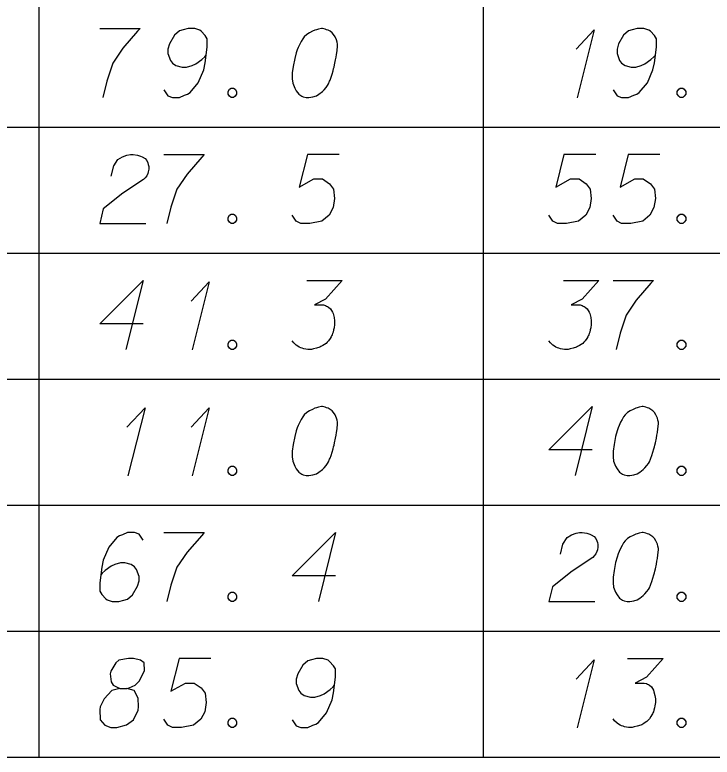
# Model space of a CAD drawing. Extents: x 2074207 to 2076812, y 516372 to 523312.
# Drawn here: x 2076524.4 to 2076573.1, y 519381.6 to 519433.5 of the extents above; entities that cross this region are included whole.
import ezdxf

# ---------------------------------------------------------------- set-up
doc = ezdxf.new("R2010")
doc.units = 0
for name, color, linetype in [('Prop DirtTable_ Soil Test Results - Outline (Major)', 7, 'Continuous'), ('Prop DirtTable_ Soil Test Results - Outline (Minor)', 7, 'Continuous'), ('Prop DirtTable_ Soil Test Results - Tx (Sample Data)', 7, 'Continuous')]:
    doc.layers.add(name, color=color, linetype=linetype)

msp = doc.modelspace()

# ---------------------------------------------------------------- linework, layer by layer
at = {"layer": 'Prop DirtTable_ Soil Test Results - Outline (Major)'}
msp.add_line((2076260.609, 519381.613), (2076811.903, 519381.613), dxfattribs=at)
at = {"layer": 'Prop DirtTable_ Soil Test Results - Outline (Minor)'}
for p, q in [((2076526.074, 519434.413), (2076526.074, 519425.613)), ((2076557.094, 519434.413), (2076557.094, 519425.613)), ((2076260.609, 519425.613), (2076811.903, 519425.613)), ((2076260.609, 519425.613), (2076811.903, 519425.613)), ((2076526.074, 519425.613), (2076526.074, 519416.813)), ((2076557.094, 519425.613), (2076557.094, 519416.813)), ((2076260.609, 519416.813), (2076811.903, 519416.813)), ((2076260.609, 519416.813), (2076811.903, 519416.813)), ((2076526.074, 519416.813), (2076526.074, 519408.013)), ((2076557.094, 519416.813), (2076557.094, 519408.013)), ((2076260.609, 519408.013), (2076811.903, 519408.013)), ((2076260.609, 519408.013), (2076811.903, 519408.013)), ((2076526.074, 519408.013), (2076526.074, 519399.213)), ((2076557.094, 519408.013), (2076557.094, 519399.213)), ((2076260.609, 519399.213), (2076811.903, 519399.213)), ((2076260.609, 519399.213), (2076811.903, 519399.213)), ((2076526.074, 519399.213), (2076526.074, 519390.413)), ((2076557.094, 519399.213), (2076557.094, 519390.413)), ((2076260.609, 519390.413), (2076811.903, 519390.413)), ((2076260.609, 519390.413), (2076811.903, 519390.413)), ((2076526.074, 519390.413), (2076526.074, 519381.613)), ((2076557.094, 519390.413), (2076557.094, 519381.613)), ((2076260.609, 519381.613), (2076811.903, 519381.613))]:
    msp.add_line(p, q, dxfattribs=at)
at = {"layer": 'Prop DirtTable_ Soil Test Results - Tx (Sample Data)'}
for points in [[(2076530.316, 519432.491), (2076533.138, 519432.491), (2076532.961, 519432.302), (2076531.938, 519431.13), (2076531.233, 519430.072), (2076530.809, 519428.825), (2076530.527, 519427.691)], [(2076534.796, 519428.22), (2076535.078, 519427.804), (2076535.395, 519427.691), (2076535.889, 519427.691), (2076536.242, 519427.842), (2076536.454, 519427.918), (2076536.63, 519428.031), (2076537.194, 519428.711), (2076537.582, 519429.618), (2076537.688, 519430.11), (2076537.829, 519431.206), (2076537.829, 519431.773), (2076537.688, 519432), (2076537.406, 519432.302), (2076537.3, 519432.378), (2076536.947, 519432.491), (2076536.489, 519432.491), (2076536.136, 519432.415), (2076535.889, 519432.34), (2076535.536, 519432.037), (2076535.184, 519431.433), (2076535.078, 519431.055), (2076535.078, 519430.752), (2076535.254, 519430.261), (2076535.395, 519430.072), (2076535.642, 519429.921), (2076536.066, 519429.807), (2076536.383, 519429.807), (2076536.771, 519429.921), (2076537.018, 519430.034), (2076537.441, 519430.337), (2076537.653, 519430.526), (2076537.759, 519430.639)], [(2076545.872, 519432.491), (2076545.802, 519432.491), (2076545.59, 519432.453), (2076545.449, 519432.415), (2076545.343, 519432.378), (2076545.167, 519432.302), (2076544.955, 519432.189), (2076544.779, 519432.075), (2076544.602, 519431.924), (2076544.496, 519431.773), (2076544.391, 519431.584), (2076544.285, 519431.395), (2076544.179, 519431.168), (2076544.108, 519431.017), (2076544.038, 519430.79), (2076543.932, 519430.412), (2076543.826, 519429.845), (2076543.756, 519429.392), (2076543.756, 519428.976), (2076543.791, 519428.674), (2076543.932, 519428.333), (2076544.038, 519428.144), (2076544.214, 519427.918), (2076544.426, 519427.767), (2076544.532, 519427.729), (2076544.743, 519427.691), (2076544.92, 519427.691), (2076545.202, 519427.729), (2076545.449, 519427.804), (2076545.625, 519427.918), (2076545.872, 519428.107), (2076545.978, 519428.22), (2076546.119, 519428.371), (2076546.225, 519428.522), (2076546.295, 519428.636), (2076546.366, 519428.825), (2076546.401, 519428.9), (2076546.472, 519429.089), (2076546.542, 519429.316), (2076546.613, 519429.543), (2076546.648, 519429.694), (2076546.683, 519429.807), (2076546.719, 519429.959), (2076546.789, 519430.299), (2076546.825, 519430.488), (2076546.86, 519430.677), (2076546.895, 519430.941), (2076546.93, 519431.281), (2076546.93, 519431.395), (2076546.895, 519431.546), (2076546.86, 519431.697), (2076546.754, 519431.924), (2076546.648, 519432.075), (2076546.542, 519432.189), (2076546.401, 519432.302), (2076546.26, 519432.378), (2076546.154, 519432.415), (2076546.049, 519432.453), (2076545.872, 519432.491)], [(2076566.156, 519428.22), (2076566.438, 519427.804), (2076566.755, 519427.691), (2076567.249, 519427.691), (2076567.602, 519427.842), (2076567.814, 519427.918), (2076567.99, 519428.031), (2076568.554, 519428.711), (2076568.942, 519429.618), (2076569.048, 519430.11), (2076569.189, 519431.206), (2076569.189, 519431.773), (2076569.048, 519432), (2076568.766, 519432.302), (2076568.66, 519432.378), (2076568.307, 519432.491), (2076567.849, 519432.491), (2076567.496, 519432.415), (2076567.249, 519432.34), (2076566.896, 519432.037), (2076566.544, 519431.433), (2076566.438, 519431.055), (2076566.438, 519430.752), (2076566.614, 519430.261), (2076566.755, 519430.072), (2076567.002, 519429.921), (2076567.426, 519429.807), (2076567.743, 519429.807), (2076568.131, 519429.921), (2076568.378, 519430.034), (2076568.801, 519430.337), (2076569.013, 519430.526), (2076569.119, 519430.639)], [(2076563.58, 519431.055), (2076564.85, 519432.415), (2076563.651, 519427.653)], [(2076539.487, 519428.333), (2076539.664, 519428.333), (2076539.769, 519428.258), (2076539.875, 519428.107), (2076539.875, 519427.918), (2076539.769, 519427.767), (2076539.664, 519427.691), (2076539.487, 519427.691), (2076539.381, 519427.767), (2076539.276, 519427.918), (2076539.276, 519428.107), (2076539.381, 519428.258), (2076539.487, 519428.333)], [(2076570.847, 519428.333), (2076571.024, 519428.333), (2076571.129, 519428.258), (2076571.235, 519428.107), (2076571.235, 519427.918), (2076571.129, 519427.767), (2076571.024, 519427.691), (2076570.847, 519427.691), (2076570.741, 519427.767), (2076570.636, 519427.918), (2076570.636, 519428.107), (2076570.741, 519428.258), (2076570.847, 519428.333)], [(2076531.127, 519422.179), (2076531.303, 519422.897), (2076531.586, 519423.351), (2076531.903, 519423.54), (2076532.22, 519423.653), (2076532.467, 519423.691), (2076532.644, 519423.691), (2076532.961, 519423.653), (2076533.173, 519423.578), (2076533.279, 519423.54), (2076533.49, 519423.426), (2076533.596, 519423.275), (2076533.667, 519423.124), (2076533.702, 519423.011), (2076533.737, 519422.859), (2076533.737, 519422.67), (2076533.702, 519422.481), (2076533.667, 519422.368), (2076533.596, 519422.217), (2076533.49, 519422.066), (2076533.385, 519421.952), (2076531.938, 519421.007), (2076530.563, 519419.911), (2076530.316, 519418.891), (2076533.526, 519418.891)], [(2076534.796, 519423.691), (2076537.618, 519423.691), (2076537.441, 519423.502), (2076536.418, 519422.33), (2076535.713, 519421.272), (2076535.289, 519420.025), (2076535.007, 519418.891)], [(2076547.036, 519423.691), (2076544.814, 519423.691), (2076544.249, 519421.423), (2076545.272, 519421.99), (2076545.872, 519421.99), (2076546.366, 519421.65), (2076546.648, 519421.272), (2076546.719, 519420.63), (2076546.613, 519419.987), (2076546.331, 519419.458), (2076545.837, 519419.042), (2076544.99, 519418.891), (2076544.355, 519418.891), (2076544.038, 519419.042), (2076543.756, 519419.458)], [(2076564.956, 519423.691), (2076562.734, 519423.691), (2076562.169, 519421.423), (2076563.192, 519421.99), (2076563.792, 519421.99), (2076564.286, 519421.65), (2076564.568, 519421.272), (2076564.639, 519420.63), (2076564.533, 519419.987), (2076564.251, 519419.458), (2076563.757, 519419.042), (2076562.91, 519418.891), (2076562.275, 519418.891), (2076561.958, 519419.042), (2076561.676, 519419.458)], [(2076569.436, 519423.691), (2076567.214, 519423.691), (2076566.649, 519421.423), (2076567.672, 519421.99), (2076568.272, 519421.99), (2076568.766, 519421.65), (2076569.048, 519421.272), (2076569.119, 519420.63), (2076569.013, 519419.987), (2076568.731, 519419.458), (2076568.237, 519419.042), (2076567.39, 519418.891), (2076566.755, 519418.891), (2076566.438, 519419.042), (2076566.156, 519419.458)], [(2076539.487, 519419.533), (2076539.664, 519419.533), (2076539.769, 519419.458), (2076539.875, 519419.307), (2076539.875, 519419.118), (2076539.769, 519418.967), (2076539.664, 519418.891), (2076539.487, 519418.891), (2076539.381, 519418.967), (2076539.276, 519419.118), (2076539.276, 519419.307), (2076539.381, 519419.458), (2076539.487, 519419.533)], [(2076570.847, 519419.533), (2076571.024, 519419.533), (2076571.129, 519419.458), (2076571.235, 519419.307), (2076571.235, 519419.118), (2076571.129, 519418.967), (2076571.024, 519418.891), (2076570.847, 519418.891), (2076570.741, 519418.967), (2076570.636, 519419.118), (2076570.636, 519419.307), (2076570.741, 519419.458), (2076570.847, 519419.533)], [(2076533.349, 519411.867), (2076530.316, 519411.867), (2076533.349, 519414.891), (2076532.15, 519410.091)], [(2076544.779, 519414.891), (2076547.248, 519414.891), (2076546.084, 519413.606), (2076545.308, 519413.19), (2076545.943, 519413.19), (2076546.084, 519413.152), (2076546.154, 519413.115), (2076546.225, 519413.077), (2076546.295, 519413.039), (2076546.437, 519412.926), (2076546.507, 519412.812), (2076546.578, 519412.699), (2076546.613, 519412.585), (2076546.683, 519412.321), (2076546.719, 519412.094), (2076546.719, 519411.981), (2076546.719, 519411.83), (2076546.683, 519411.603), (2076546.648, 519411.452), (2076546.613, 519411.3), (2076546.578, 519411.187), (2076546.542, 519411.111), (2076546.507, 519411.036), (2076546.472, 519410.96), (2076546.401, 519410.847), (2076546.295, 519410.696), (2076546.19, 519410.582), (2076546.119, 519410.507), (2076546.013, 519410.431), (2076545.907, 519410.355), (2076545.766, 519410.28), (2076545.696, 519410.242), (2076545.449, 519410.167), (2076545.237, 519410.129), (2076545.096, 519410.091), (2076544.849, 519410.091), (2076544.567, 519410.129), (2076544.461, 519410.167), (2076544.355, 519410.204), (2076544.249, 519410.242), (2076544.144, 519410.318), (2076544.038, 519410.393), (2076543.861, 519410.544), (2076543.756, 519410.696)], [(2076562.699, 519414.891), (2076565.168, 519414.891), (2076564.004, 519413.606), (2076563.228, 519413.19), (2076563.863, 519413.19), (2076564.004, 519413.152), (2076564.074, 519413.115), (2076564.145, 519413.077), (2076564.215, 519413.039), (2076564.357, 519412.926), (2076564.427, 519412.812), (2076564.498, 519412.699), (2076564.533, 519412.585), (2076564.603, 519412.321), (2076564.639, 519412.094), (2076564.639, 519411.981), (2076564.639, 519411.83), (2076564.603, 519411.603), (2076564.568, 519411.452), (2076564.533, 519411.3), (2076564.498, 519411.187), (2076564.462, 519411.111), (2076564.427, 519411.036), (2076564.392, 519410.96), (2076564.321, 519410.847), (2076564.215, 519410.696), (2076564.11, 519410.582), (2076564.039, 519410.507), (2076563.933, 519410.431), (2076563.827, 519410.355), (2076563.686, 519410.28), (2076563.616, 519410.242), (2076563.369, 519410.167), (2076563.157, 519410.129), (2076563.016, 519410.091), (2076562.769, 519410.091), (2076562.487, 519410.129), (2076562.381, 519410.167), (2076562.275, 519410.204), (2076562.169, 519410.242), (2076562.064, 519410.318), (2076561.958, 519410.393), (2076561.781, 519410.544), (2076561.676, 519410.696)], [(2076566.156, 519414.891), (2076568.978, 519414.891), (2076568.801, 519414.702), (2076567.778, 519413.53), (2076567.073, 519412.472), (2076566.649, 519411.225), (2076566.367, 519410.091)], [(2076536.7, 519413.455), (2076537.97, 519414.815), (2076536.771, 519410.053)], [(2076539.487, 519410.733), (2076539.664, 519410.733), (2076539.769, 519410.658), (2076539.875, 519410.507), (2076539.875, 519410.318), (2076539.769, 519410.167), (2076539.664, 519410.091), (2076539.487, 519410.091), (2076539.381, 519410.167), (2076539.276, 519410.318), (2076539.276, 519410.507), (2076539.381, 519410.658), (2076539.487, 519410.733)], [(2076570.847, 519410.733), (2076571.024, 519410.733), (2076571.129, 519410.658), (2076571.235, 519410.507), (2076571.235, 519410.318), (2076571.129, 519410.167), (2076571.024, 519410.091), (2076570.847, 519410.091), (2076570.741, 519410.167), (2076570.636, 519410.318), (2076570.636, 519410.507), (2076570.741, 519410.658), (2076570.847, 519410.733)], [(2076545.872, 519406.091), (2076545.802, 519406.091), (2076545.59, 519406.053), (2076545.449, 519406.015), (2076545.343, 519405.978), (2076545.167, 519405.902), (2076544.955, 519405.789), (2076544.779, 519405.675), (2076544.602, 519405.524), (2076544.496, 519405.373), (2076544.391, 519405.184), (2076544.285, 519404.995), (2076544.179, 519404.768), (2076544.108, 519404.617), (2076544.038, 519404.39), (2076543.932, 519404.012), (2076543.826, 519403.445), (2076543.756, 519402.992), (2076543.756, 519402.576), (2076543.791, 519402.274), (2076543.932, 519401.933), (2076544.038, 519401.744), (2076544.214, 519401.518), (2076544.426, 519401.367), (2076544.532, 519401.329), (2076544.743, 519401.291), (2076544.92, 519401.291), (2076545.202, 519401.329), (2076545.449, 519401.404), (2076545.625, 519401.518), (2076545.872, 519401.707), (2076545.978, 519401.82), (2076546.119, 519401.971), (2076546.225, 519402.122), (2076546.295, 519402.236), (2076546.366, 519402.425), (2076546.401, 519402.5), (2076546.472, 519402.689), (2076546.542, 519402.916), (2076546.613, 519403.143), (2076546.648, 519403.294), (2076546.683, 519403.407), (2076546.719, 519403.559), (2076546.789, 519403.899), (2076546.825, 519404.088), (2076546.86, 519404.277), (2076546.895, 519404.541), (2076546.93, 519404.881), (2076546.93, 519404.995), (2076546.895, 519405.146), (2076546.86, 519405.297), (2076546.754, 519405.524), (2076546.648, 519405.675), (2076546.542, 519405.789), (2076546.401, 519405.902), (2076546.26, 519405.978), (2076546.154, 519406.015), (2076546.049, 519406.053), (2076545.872, 519406.091)], [(2076564.709, 519403.067), (2076561.676, 519403.067), (2076564.709, 519406.091), (2076563.51, 519401.291)], [(2076568.272, 519406.091), (2076568.202, 519406.091), (2076567.99, 519406.053), (2076567.849, 519406.015), (2076567.743, 519405.978), (2076567.567, 519405.902), (2076567.355, 519405.789), (2076567.179, 519405.675), (2076567.002, 519405.524), (2076566.896, 519405.373), (2076566.791, 519405.184), (2076566.685, 519404.995), (2076566.579, 519404.768), (2076566.508, 519404.617), (2076566.438, 519404.39), (2076566.332, 519404.012), (2076566.226, 519403.445), (2076566.156, 519402.992), (2076566.156, 519402.576), (2076566.191, 519402.274), (2076566.332, 519401.933), (2076566.438, 519401.744), (2076566.614, 519401.518), (2076566.826, 519401.367), (2076566.932, 519401.329), (2076567.143, 519401.291), (2076567.32, 519401.291), (2076567.602, 519401.329), (2076567.849, 519401.404), (2076568.025, 519401.518), (2076568.272, 519401.707), (2076568.378, 519401.82), (2076568.519, 519401.971), (2076568.625, 519402.122), (2076568.695, 519402.236), (2076568.766, 519402.425), (2076568.801, 519402.5), (2076568.872, 519402.689), (2076568.942, 519402.916), (2076569.013, 519403.143), (2076569.048, 519403.294), (2076569.083, 519403.407), (2076569.119, 519403.559), (2076569.189, 519403.899), (2076569.225, 519404.088), (2076569.26, 519404.277), (2076569.295, 519404.541), (2076569.33, 519404.881), (2076569.33, 519404.995), (2076569.295, 519405.146), (2076569.26, 519405.297), (2076569.154, 519405.524), (2076569.048, 519405.675), (2076568.942, 519405.789), (2076568.801, 519405.902), (2076568.66, 519405.978), (2076568.554, 519406.015), (2076568.449, 519406.053), (2076568.272, 519406.091)], [(2076532.22, 519404.655), (2076533.49, 519406.015), (2076532.291, 519401.253)], [(2076536.7, 519404.655), (2076537.97, 519406.015), (2076536.771, 519401.253)], [(2076539.487, 519401.933), (2076539.664, 519401.933), (2076539.769, 519401.858), (2076539.875, 519401.707), (2076539.875, 519401.518), (2076539.769, 519401.367), (2076539.664, 519401.291), (2076539.487, 519401.291), (2076539.381, 519401.367), (2076539.276, 519401.518), (2076539.276, 519401.707), (2076539.381, 519401.858), (2076539.487, 519401.933)], [(2076570.847, 519401.933), (2076571.024, 519401.933), (2076571.129, 519401.858), (2076571.235, 519401.707), (2076571.235, 519401.518), (2076571.129, 519401.367), (2076571.024, 519401.291), (2076570.847, 519401.291), (2076570.741, 519401.367), (2076570.636, 519401.518), (2076570.636, 519401.707), (2076570.741, 519401.858), (2076570.847, 519401.933)], [(2076533.349, 519396.762), (2076533.067, 519397.178), (2076532.75, 519397.291), (2076532.256, 519397.291), (2076531.903, 519397.14), (2076531.691, 519397.064), (2076531.515, 519396.951), (2076530.951, 519396.27), (2076530.563, 519395.363), (2076530.457, 519394.872), (2076530.316, 519393.776), (2076530.316, 519393.209), (2076530.457, 519392.982), (2076530.739, 519392.68), (2076530.845, 519392.604), (2076531.198, 519392.491), (2076531.656, 519392.491), (2076532.009, 519392.567), (2076532.256, 519392.642), (2076532.609, 519392.944), (2076532.961, 519393.549), (2076533.067, 519393.927), (2076533.067, 519394.23), (2076532.891, 519394.721), (2076532.75, 519394.91), (2076532.503, 519395.061), (2076532.079, 519395.174), (2076531.762, 519395.174), (2076531.374, 519395.061), (2076531.127, 519394.948), (2076530.704, 519394.645), (2076530.492, 519394.456), (2076530.386, 519394.343)], [(2076534.796, 519397.291), (2076537.618, 519397.291), (2076537.441, 519397.102), (2076536.418, 519395.93), (2076535.713, 519394.872), (2076535.289, 519393.625), (2076535.007, 519392.491)], [(2076546.789, 519394.267), (2076543.756, 519394.267), (2076546.789, 519397.291), (2076545.59, 519392.491)], [(2076562.487, 519395.779), (2076562.663, 519396.497), (2076562.946, 519396.951), (2076563.263, 519397.14), (2076563.58, 519397.253), (2076563.827, 519397.291), (2076564.004, 519397.291), (2076564.321, 519397.253), (2076564.533, 519397.178), (2076564.639, 519397.14), (2076564.85, 519397.026), (2076564.956, 519396.875), (2076565.027, 519396.724), (2076565.062, 519396.611), (2076565.097, 519396.459), (2076565.097, 519396.27), (2076565.062, 519396.081), (2076565.027, 519395.968), (2076564.956, 519395.817), (2076564.85, 519395.666), (2076564.745, 519395.552), (2076563.298, 519394.607), (2076561.923, 519393.511), (2076561.676, 519392.491), (2076564.886, 519392.491)], [(2076568.272, 519397.291), (2076568.202, 519397.291), (2076567.99, 519397.253), (2076567.849, 519397.215), (2076567.743, 519397.178), (2076567.567, 519397.102), (2076567.355, 519396.989), (2076567.179, 519396.875), (2076567.002, 519396.724), (2076566.896, 519396.573), (2076566.791, 519396.384), (2076566.685, 519396.195), (2076566.579, 519395.968), (2076566.508, 519395.817), (2076566.438, 519395.59), (2076566.332, 519395.212), (2076566.226, 519394.645), (2076566.156, 519394.192), (2076566.156, 519393.776), (2076566.191, 519393.474), (2076566.332, 519393.133), (2076566.438, 519392.944), (2076566.614, 519392.718), (2076566.826, 519392.567), (2076566.932, 519392.529), (2076567.143, 519392.491), (2076567.32, 519392.491), (2076567.602, 519392.529), (2076567.849, 519392.604), (2076568.025, 519392.718), (2076568.272, 519392.907), (2076568.378, 519393.02), (2076568.519, 519393.171), (2076568.625, 519393.322), (2076568.695, 519393.436), (2076568.766, 519393.625), (2076568.801, 519393.7), (2076568.872, 519393.889), (2076568.942, 519394.116), (2076569.013, 519394.343), (2076569.048, 519394.494), (2076569.083, 519394.607), (2076569.119, 519394.759), (2076569.189, 519395.099), (2076569.225, 519395.288), (2076569.26, 519395.477), (2076569.295, 519395.741), (2076569.33, 519396.081), (2076569.33, 519396.195), (2076569.295, 519396.346), (2076569.26, 519396.497), (2076569.154, 519396.724), (2076569.048, 519396.875), (2076568.942, 519396.989), (2076568.801, 519397.102), (2076568.66, 519397.178), (2076568.554, 519397.215), (2076568.449, 519397.253), (2076568.272, 519397.291)], [(2076539.487, 519393.133), (2076539.664, 519393.133), (2076539.769, 519393.058), (2076539.875, 519392.907), (2076539.875, 519392.718), (2076539.769, 519392.567), (2076539.664, 519392.491), (2076539.487, 519392.491), (2076539.381, 519392.567), (2076539.276, 519392.718), (2076539.276, 519392.907), (2076539.381, 519393.058), (2076539.487, 519393.133)], [(2076570.847, 519393.133), (2076571.024, 519393.133), (2076571.129, 519393.058), (2076571.235, 519392.907), (2076571.235, 519392.718), (2076571.129, 519392.567), (2076571.024, 519392.491), (2076570.847, 519392.491), (2076570.741, 519392.567), (2076570.636, 519392.718), (2076570.636, 519392.907), (2076570.741, 519393.058), (2076570.847, 519393.133)], [(2076531.727, 519386.412), (2076532.22, 519386.412), (2076532.362, 519386.45), (2076532.785, 519386.639), (2076533.102, 519386.941), (2076533.455, 519387.659), (2076533.42, 519388.189), (2076533.173, 519388.378), (2076532.679, 519388.491), (2076532.326, 519388.491), (2076531.656, 519388.378), (2076531.444, 519388.189), (2076531.092, 519387.622), (2076531.056, 519387.433), (2076531.127, 519386.866), (2076531.268, 519386.639), (2076531.727, 519386.412), (2076531.162, 519386.261), (2076530.633, 519385.694), (2076530.351, 519385.127), (2076530.316, 519384.938), (2076530.351, 519384.22), (2076530.668, 519383.842), (2076531.092, 519383.691), (2076531.515, 519383.691), (2076532.185, 519383.88), (2076532.679, 519384.22), (2076532.997, 519384.9), (2076533.032, 519385.127), (2076532.997, 519385.732), (2076532.714, 519386.261), (2076532.22, 519386.412)], [(2076538.076, 519388.491), (2076535.854, 519388.491), (2076535.289, 519386.223), (2076536.312, 519386.79), (2076536.912, 519386.79), (2076537.406, 519386.45), (2076537.688, 519386.072), (2076537.759, 519385.43), (2076537.653, 519384.787), (2076537.371, 519384.258), (2076536.877, 519383.842), (2076536.03, 519383.691), (2076535.395, 519383.691), (2076535.078, 519383.842), (2076534.796, 519384.258)], [(2076543.756, 519384.22), (2076544.038, 519383.804), (2076544.355, 519383.691), (2076544.849, 519383.691), (2076545.202, 519383.842), (2076545.414, 519383.918), (2076545.59, 519384.031), (2076546.154, 519384.711), (2076546.542, 519385.618), (2076546.648, 519386.11), (2076546.789, 519387.206), (2076546.789, 519387.773), (2076546.648, 519388), (2076546.366, 519388.302), (2076546.26, 519388.378), (2076545.907, 519388.491), (2076545.449, 519388.491), (2076545.096, 519388.415), (2076544.849, 519388.34), (2076544.496, 519388.037), (2076544.144, 519387.433), (2076544.038, 519387.055), (2076544.038, 519386.752), (2076544.214, 519386.261), (2076544.355, 519386.072), (2076544.602, 519385.921), (2076545.026, 519385.807), (2076545.343, 519385.807), (2076545.731, 519385.921), (2076545.978, 519386.034), (2076546.401, 519386.337), (2076546.613, 519386.526), (2076546.719, 519386.639)], [(2076563.58, 519387.055), (2076564.85, 519388.415), (2076563.651, 519383.653)], [(2076567.179, 519388.491), (2076569.648, 519388.491), (2076568.484, 519387.206), (2076567.708, 519386.79), (2076568.343, 519386.79), (2076568.484, 519386.752), (2076568.554, 519386.715), (2076568.625, 519386.677), (2076568.695, 519386.639), (2076568.837, 519386.526), (2076568.907, 519386.412), (2076568.978, 519386.299), (2076569.013, 519386.185), (2076569.083, 519385.921), (2076569.119, 519385.694), (2076569.119, 519385.581), (2076569.119, 519385.43), (2076569.083, 519385.203), (2076569.048, 519385.052), (2076569.013, 519384.9), (2076568.978, 519384.787), (2076568.942, 519384.711), (2076568.907, 519384.636), (2076568.872, 519384.56), (2076568.801, 519384.447), (2076568.695, 519384.296), (2076568.59, 519384.182), (2076568.519, 519384.107), (2076568.413, 519384.031), (2076568.307, 519383.955), (2076568.166, 519383.88), (2076568.096, 519383.842), (2076567.849, 519383.767), (2076567.637, 519383.729), (2076567.496, 519383.691), (2076567.249, 519383.691), (2076566.967, 519383.729), (2076566.861, 519383.767), (2076566.755, 519383.804), (2076566.649, 519383.842), (2076566.544, 519383.918), (2076566.438, 519383.993), (2076566.261, 519384.144), (2076566.156, 519384.296)], [(2076539.487, 519384.333), (2076539.664, 519384.333), (2076539.769, 519384.258), (2076539.875, 519384.107), (2076539.875, 519383.918), (2076539.769, 519383.767), (2076539.664, 519383.691), (2076539.487, 519383.691), (2076539.381, 519383.767), (2076539.276, 519383.918), (2076539.276, 519384.107), (2076539.381, 519384.258), (2076539.487, 519384.333)], [(2076570.847, 519384.333), (2076571.024, 519384.333), (2076571.129, 519384.258), (2076571.235, 519384.107), (2076571.235, 519383.918), (2076571.129, 519383.767), (2076571.024, 519383.691), (2076570.847, 519383.691), (2076570.741, 519383.767), (2076570.636, 519383.918), (2076570.636, 519384.107), (2076570.741, 519384.258), (2076570.847, 519384.333)]]:
    msp.add_lwpolyline(points, dxfattribs=at)

doc.saveas('drawing.dxf')
